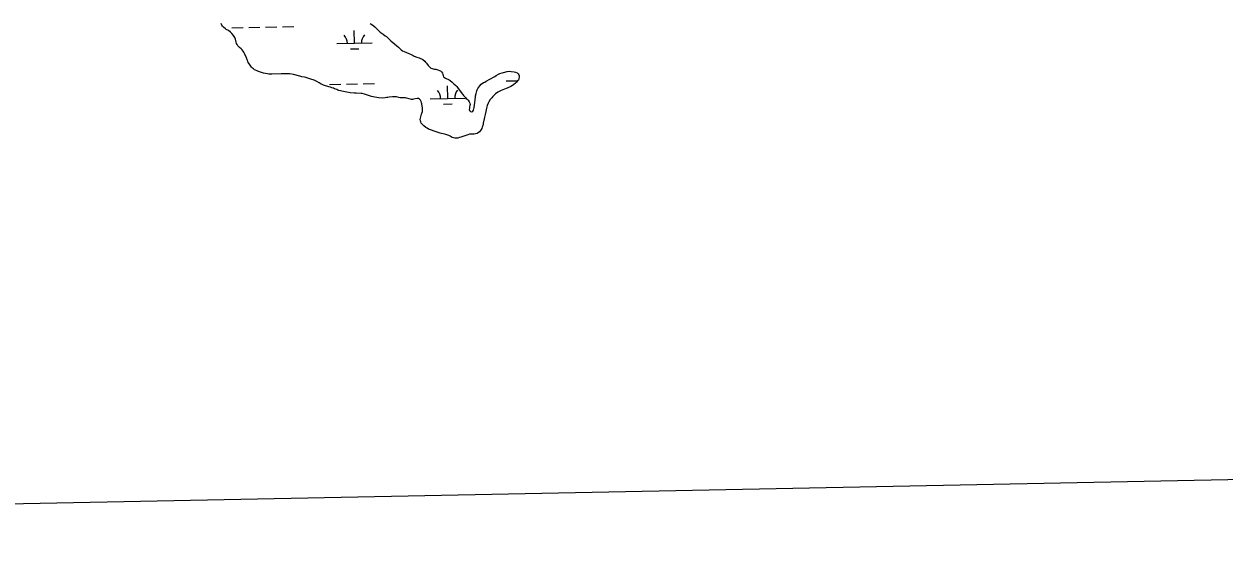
# Model space of a CAD drawing. Extents: x 3989314 to 4027622, y 243956 to 270014.
# Drawn here: x 3999744 to 4003151, y 249396 to 250880 of the extents above; entities that cross this region are included whole.
import ezdxf

# ---------------------------------------------------------------- set-up
doc = ezdxf.new("R2010")
doc.units = 0
for name, color, linetype in [('V-GRID-FRAM', 7, 'Continuous'), ('V-RIVR-EDGE', 7, 'Continuous'), ('V-WETL-SWMP', 7, 'Continuous')]:
    doc.layers.add(name, color=color, linetype=linetype)

msp = doc.modelspace()

# ---------------------------------------------------------------- linework, layer by layer
at = {"layer": 'V-GRID-FRAM'}
msp.add_lwpolyline([(3993261.4, 267575.2), (4025156.8, 268210.8), (4025527.1, 250031.9), (3993615.7, 249396), (3993261.4, 267575.2)], dxfattribs=at)
at = {"layer": 'V-RIVR-EDGE'}
for points in [[(4000847.3, 250666.2), (4000844.2, 250666.1), (4000837.3, 250667.6), (4000830.2, 250669.4), (4000827.3, 250670.5), (4000823.9, 250671.1), (4000812, 250670.9), (4000808, 250672), (4000801.3, 250673.2), (4000797.3, 250673.5), (4000794.2, 250673.9), (4000790.4, 250673.9), (4000781, 250672.8), (4000777, 250671.9), (4000773.1, 250671.6), (4000769.6, 250671), (4000761.5, 250670.1), (4000751.5, 250670.7), (4000740.4, 250672.6), (4000730.7, 250674.8), (4000710.6, 250681.1), (4000704.2, 250682.5), (4000701, 250683), (4000687.6, 250683.9), (4000682.5, 250683.8), (4000670.3, 250684.9), (4000650.9, 250688.6), (4000638.3, 250691.8), (4000635.2, 250692.7), (4000632, 250693.9), (4000625.7, 250696.2), (4000622.6, 250697.8), (4000618.5, 250699.1), (4000614.8, 250700.5), (4000610, 250702.1), (4000594.4, 250706.7), (4000590.5, 250708.2), (4000587.6, 250709.6), (4000584.9, 250711.4), (4000581.8, 250713.1), (4000575.9, 250717.1), (4000567.6, 250721.1), (4000558.9, 250724.1), (4000544.3, 250728.5), (4000540.1, 250729.1), (4000532.8, 250730.6), (4000529.8, 250731.3), (4000526.9, 250731.9), (4000509.3, 250736.5), (4000499.1, 250738.6), (4000490.9, 250739.1), (4000482.7, 250739.1), (4000474.5, 250738.7), (4000447.8, 250737.9), (4000443.8, 250738), (4000439.3, 250738.2), (4000435.9, 250738.6), (4000424.4, 250741), (4000413, 250744.2), (4000409.9, 250745.3), (4000405.8, 250747), (4000401.8, 250748.9), (4000398.7, 250750.6), (4000395.5, 250752.8), (4000392.8, 250755.1), (4000390.3, 250757.9), (4000384, 250765.8), (4000381, 250771.4), (4000379.3, 250774.9), (4000378.2, 250778.1), (4000375.5, 250784.5), (4000370.2, 250796.1), (4000368.2, 250800), (4000366.3, 250803.2), (4000363.4, 250806.7), (4000360.4, 250810), (4000356.4, 250813.5), (4000351.6, 250818.6), (4000349.5, 250821.6), (4000347.9, 250824.4), (4000346.3, 250828.5), (4000344.2, 250837), (4000342.6, 250841.8), (4000338.9, 250847.8), (4000333.9, 250853.6), (4000330.6, 250856.8), (4000324.6, 250861.4), (4000318.5, 250864.5), (4000316, 250866.3), (4000310.2, 250871.6), (4000307.7, 250874.5), (4000305.8, 250877.3), (4000303.6, 250881.3)], [(4000727, 250881.6), (4000734.2, 250876.9), (4000740, 250872.1), (4000752.4, 250860.3), (4000755.7, 250857.5), (4000764, 250850.9), (4000769.9, 250846.8), (4000773, 250844.5), (4000786, 250832.7), (4000796.2, 250823.9), (4000802.5, 250817.9), (4000807.1, 250814), (4000812, 250809.3), (4000815.2, 250806.5), (4000819, 250803.9), (4000823.3, 250802), (4000837.1, 250796.7), (4000841.2, 250794.9), (4000849, 250790.7), (4000851.6, 250789.2), (4000859.3, 250786.3), (4000866.4, 250784.1), (4000870.2, 250782.6), (4000873, 250781.3), (4000876.4, 250779.1), (4000881.9, 250774.6), (4000884.4, 250771.9), (4000886.5, 250769.4), (4000892, 250762.2), (4000894.2, 250759.4), (4000896.4, 250757.4), (4000899.4, 250755), (4000902.8, 250753.6), (4000906, 250752.8), (4000910, 250752.3), (4000913.2, 250751.6), (4000916.6, 250750.8), (4000919.5, 250749.9), (4000923.4, 250748.4), (4000926.2, 250747), (4000929.1, 250744.5), (4000932, 250740.9), (4000933.6, 250736.9), (4000934.4, 250733.7), (4000935.4, 250730.7), (4000937.5, 250728.5), (4000941.2, 250726.4), (4000951.3, 250721.5), (4000954.3, 250719.7), (4000959.7, 250715.3), (4000964.8, 250710.6), (4000969.9, 250705.7), (4000972.5, 250702.8), (4000976.3, 250697.5), (4000989.3, 250681), (4000992.3, 250677.6), (4000995.1, 250674.8), (4000997.2, 250671.9), (4000999.9, 250668.8), (4001002.4, 250666.6), (4001005.3, 250663.6), (4001008.4, 250659.1), (4001009.6, 250655.9), (4001010.5, 250652), (4001010.1, 250648.9), (4001009.2, 250645.2), (4001008.6, 250641.7), (4001008.3, 250637.5), (4001009.2, 250634.3), (4001011.5, 250632.2), (4001015.5, 250631.4), (4001018.3, 250632.4), (4001020, 250635.5), (4001021.9, 250643.6), (4001023.8, 250657.5), (4001025, 250664.9), (4001025.7, 250673.1), (4001026.1, 250676.2), (4001027.4, 250683), (4001029.5, 250690.5), (4001031.1, 250693.8), (4001032.7, 250697), (4001035.1, 250700.9), (4001038, 250704.7), (4001042.5, 250709.6), (4001048.2, 250713.9), (4001052.1, 250715.2)], [(4001052.1, 250715.2), (4001055.8, 250717.6), (4001066.8, 250723.7), (4001081, 250731.2), (4001084.8, 250733.6), (4001091.6, 250737.5), (4001095.3, 250739.5), (4001101.8, 250742), (4001105, 250742.9), (4001115.8, 250745.4), (4001123.6, 250746.1), (4001127, 250745.8), (4001135.3, 250744.6), (4001139.9, 250743.3), (4001143.9, 250741.6), (4001147.3, 250738.9), (4001148.8, 250736.3), (4001149.9, 250733), (4001150.3, 250729.8), (4001149.3, 250724.8), (4001147.6, 250721.2), (4001145.6, 250718.7), (4001142.5, 250715.1), (4001139.6, 250712.3), (4001134.8, 250708.4), (4001131.4, 250706), (4001126.4, 250703.1), (4001115.5, 250698.5), (4001112.6, 250697.5), (4001098.6, 250691.8), (4001089.7, 250686.9), (4001082.7, 250681.6), (4001077.4, 250676.8), (4001074.8, 250674.2), (4001072, 250671), (4001069.4, 250668), (4001067.6, 250665.5), (4001063.6, 250659.2), (4001061.9, 250655.5), (4001059.4, 250648.6), (4001057.3, 250641.7), (4001054.9, 250631.8), (4001053.3, 250623.3), (4001051.6, 250615.6), (4001050.9, 250611.2), (4001048.1, 250598.6), (4001047.3, 250595.2), (4001045.1, 250587.2), (4001043.6, 250583.2), (4001042.1, 250580.5), (4001040.2, 250577.6), (4001037.4, 250574.2), (4001033.6, 250570.9), (4001030.3, 250569.5), (4001025.6, 250568.3), (4001022.3, 250567.7), (4001017.9, 250567.6), (4001014.2, 250567.7), (4001009, 250567.1), (4001004.3, 250565.8), (4001001.2, 250564.8), (4000992.9, 250562.1), (4000984.5, 250558.9), (4000980.5, 250557.8), (4000975.9, 250556.6), (4000971.6, 250555.9), (4000967, 250556.2), (4000963.4, 250557), (4000960.1, 250558.3), (4000957.1, 250559.9), (4000954.3, 250561.8), (4000950.3, 250563.5), (4000941.5, 250566.4), (4000938, 250567.2), (4000925.6, 250570.7), (4000908.6, 250576), (4000900.8, 250578.8), (4000892.6, 250582.1), (4000888.3, 250584.4), (4000885, 250586.6), (4000878.9, 250591.4), (4000874.3, 250595.6), (4000872, 250598.9), (4000870.6, 250602.4), (4000869.7, 250605.3), (4000869.2, 250609.1), (4000869.9, 250613.3), (4000870.7, 250616.4), (4000873, 250624), (4000875.3, 250632.3), (4000875.7, 250637.3), (4000875.5, 250641.1), (4000873.6, 250653.9), (4000873, 250656.9), (4000872.1, 250660), (4000870.2, 250663.6), (4000867.4, 250666.7), (4000864.3, 250668.8), (4000860.3, 250669), (4000850.4, 250666.7), (4000847.3, 250666.2)]]:
    msp.add_lwpolyline(points, dxfattribs=at)
at = {"layer": 'V-WETL-SWMP'}
for p, q in [((4000334.1, 250869.2), (4000366.1, 250869.9)), ((4000382.1, 250870.2), (4000414.1, 250870.8)), ((4000430.1, 250871.1), (4000462.1, 250871.8)), ((4000478.1, 250872.1), (4000510.1, 250872.7)), ((4000682.4, 250825.4), (4000681.6, 250861.4)), ((4000632.4, 250824.4), (4000732.3, 250826.4)), ((4000670.7, 250809.7), (4000694.7, 250810.2)), ((4000611.3, 250708.5), (4000643.3, 250709.2)), ((4000659.3, 250709.5), (4000691.2, 250710.1)), ((4000707.2, 250710.5), (4000739.2, 250711.1)), ((4000947, 250668.8), (4000946.2, 250704.8)), ((4001113.1, 250718.5), (4001145.1, 250719.2)), ((4000897, 250667.8), (4000997, 250669.8)), ((4000935.3, 250653.1), (4000959.3, 250653.6))]:
    msp.add_line(p, q, dxfattribs=at)
for points in [[(4000347.9, 250824.4), (4000346.3, 250828.5), (4000344.2, 250837), (4000342.6, 250841.8), (4000338.9, 250847.8), (4000333.9, 250853.6), (4000330.6, 250856.8), (4000324.6, 250861.4), (4000318.5, 250864.5), (4000316, 250866.3), (4000310.2, 250871.6), (4000307.7, 250874.5), (4000305.8, 250877.3), (4000303.6, 250881.3)], [(4000727, 250881.6), (4000734.2, 250876.9), (4000740, 250872.1), (4000752.4, 250860.3), (4000755.7, 250857.5), (4000764, 250850.9), (4000769.9, 250846.8), (4000773, 250844.5), (4000786, 250832.7), (4000796.2, 250823.9), (4000802.5, 250817.9), (4000807.1, 250814), (4000812, 250809.3), (4000815.2, 250806.5), (4000819, 250803.9), (4000823.2, 250802), (4000837.1, 250796.7), (4000841.2, 250794.9), (4000849, 250790.7), (4000851.6, 250789.2), (4000859.3, 250786.3), (4000866.4, 250784.1), (4000870.2, 250782.6), (4000873, 250781.3), (4000876.4, 250779.1), (4000881.9, 250774.6), (4000884.4, 250771.9), (4000886.5, 250769.4), (4000892, 250762.2), (4000894.2, 250759.4), (4000896.4, 250757.4), (4000899.4, 250755), (4000902.8, 250753.6), (4000906, 250752.8), (4000910, 250752.3), (4000913.2, 250751.6), (4000916.6, 250750.8), (4000919.5, 250749.9), (4000923.4, 250748.4), (4000926.2, 250747), (4000929.1, 250744.5), (4000932, 250740.9), (4000933.6, 250736.9), (4000934.4, 250733.7), (4000935.4, 250730.7), (4000937.5, 250728.5), (4000941.2, 250726.4), (4000951.3, 250721.5), (4000954.3, 250719.7), (4000959.7, 250715.3), (4000964.8, 250710.6), (4000969.9, 250705.7), (4000972.5, 250702.8), (4000976.3, 250697.5), (4000989.3, 250681), (4000992.3, 250677.6), (4000995.1, 250674.8), (4000997.2, 250671.9), (4000999.9, 250668.8), (4001002.4, 250666.6), (4001005.3, 250663.6), (4001008.4, 250659.1), (4001009.6, 250655.9), (4001010.5, 250652), (4001010.1, 250648.9), (4001009.2, 250645.2)], [(4000885, 250586.6), (4000878.9, 250591.4), (4000874.3, 250595.6), (4000872, 250598.9), (4000870.6, 250602.4), (4000869.7, 250605.3), (4000869.2, 250609.1), (4000869.9, 250613.3), (4000870.7, 250616.4), (4000873, 250624), (4000875.3, 250632.3), (4000875.7, 250637.3), (4000875.5, 250641.1), (4000873.6, 250653.9), (4000873, 250656.9), (4000872.1, 250660), (4000870.2, 250663.6), (4000867.4, 250666.7), (4000864.3, 250668.8), (4000860.3, 250669), (4000850.4, 250666.7), (4000847.3, 250666.2), (4000844.2, 250666.1), (4000837.3, 250667.6), (4000830.2, 250669.4), (4000827.3, 250670.5), (4000823.9, 250671.1), (4000812, 250670.9), (4000808, 250672), (4000801.3, 250673.2), (4000797.3, 250673.5), (4000794.2, 250673.9), (4000790.4, 250673.9), (4000781, 250672.8), (4000777, 250671.9), (4000773.1, 250671.6), (4000769.6, 250671), (4000761.5, 250670.1), (4000751.5, 250670.7), (4000740.4, 250672.6), (4000730.7, 250674.8), (4000710.6, 250681.1), (4000704.2, 250682.5), (4000701, 250683), (4000687.6, 250683.9), (4000682.5, 250683.8), (4000670.3, 250684.9), (4000650.9, 250688.6), (4000638.3, 250691.8), (4000635.2, 250692.7), (4000632, 250693.9), (4000625.7, 250696.2), (4000622.6, 250697.8), (4000618.5, 250699.1), (4000614.8, 250700.5), (4000610, 250702.1), (4000594.4, 250706.7), (4000590.5, 250708.2), (4000587.6, 250709.6), (4000584.9, 250711.4), (4000581.8, 250713.1), (4000575.9, 250717.1), (4000567.6, 250721.1), (4000558.9, 250724.1), (4000544.3, 250728.5), (4000540.1, 250729.1), (4000532.8, 250730.5), (4000529.8, 250731.3), (4000526.9, 250731.9), (4000509.3, 250736.5), (4000499.1, 250738.6), (4000490.9, 250739.1), (4000482.7, 250739.1), (4000474.5, 250738.7), (4000447.8, 250737.9), (4000443.8, 250738), (4000439.3, 250738.2), (4000435.9, 250738.6), (4000424.4, 250741), (4000413, 250744.2), (4000409.9, 250745.3), (4000405.8, 250747), (4000401.8, 250748.9), (4000398.7, 250750.6), (4000395.5, 250752.8), (4000392.8, 250755.1), (4000390.3, 250757.9), (4000384, 250765.8), (4000381, 250771.4), (4000379.3, 250774.9), (4000378.2, 250778.1), (4000375.5, 250784.5), (4000370.2, 250796.1), (4000368.2, 250800), (4000366.3, 250803.2), (4000363.4, 250806.7), (4000360.4, 250810), (4000356.4, 250813.5), (4000351.6, 250818.6), (4000349.5, 250821.6), (4000347.9, 250824.4)], [(4001009.2, 250645.2), (4001008.6, 250641.7), (4001008.3, 250637.5), (4001009.2, 250634.3), (4001011.5, 250632.2), (4001015.5, 250631.4), (4001018.3, 250632.4), (4001020, 250635.5), (4001021.9, 250643.6), (4001023.8, 250657.5), (4001025, 250664.9), (4001025.7, 250673.1), (4001026.1, 250676.2), (4001027.4, 250683), (4001029.5, 250690.5), (4001031.1, 250693.8), (4001032.7, 250697), (4001035.1, 250700.9), (4001038, 250704.7), (4001042.5, 250709.6), (4001048.2, 250713.9), (4001052.1, 250715.2), (4001055.8, 250717.6), (4001066.8, 250723.7), (4001081, 250731.2), (4001084.8, 250733.6), (4001091.6, 250737.5), (4001095.3, 250739.5), (4001101.8, 250742), (4001105, 250742.9), (4001115.8, 250745.4), (4001123.6, 250746.1), (4001127, 250745.8), (4001135.3, 250744.6), (4001139.9, 250743.3), (4001143.9, 250741.6), (4001147.3, 250738.9), (4001148.8, 250736.3), (4001149.9, 250733), (4001150.3, 250729.8), (4001149.3, 250724.8), (4001147.6, 250721.2), (4001145.6, 250718.7), (4001142.5, 250715.1), (4001139.6, 250712.3), (4001134.8, 250708.4), (4001131.4, 250706), (4001126.4, 250703.1), (4001115.5, 250698.5), (4001112.6, 250697.5), (4001098.6, 250691.8), (4001089.7, 250686.9), (4001082.7, 250681.6), (4001077.4, 250676.8), (4001074.8, 250674.2), (4001072, 250671), (4001069.4, 250668), (4001067.6, 250665.5), (4001063.6, 250659.2), (4001061.9, 250655.5), (4001059.4, 250648.6), (4001057.3, 250641.7), (4001054.9, 250631.8), (4001053.3, 250623.3), (4001051.6, 250615.6), (4001050.9, 250611.2), (4001048.1, 250598.6), (4001047.3, 250595.2), (4001045.1, 250587.2), (4001043.6, 250583.2), (4001042.1, 250580.5), (4001040.2, 250577.6), (4001037.4, 250574.2), (4001033.6, 250570.9), (4001030.3, 250569.5), (4001025.6, 250568.3), (4001022.3, 250567.7), (4001017.9, 250567.6), (4001014.2, 250567.7), (4001009, 250567.1), (4001004.3, 250565.8), (4001001.2, 250564.8), (4000992.9, 250562.1), (4000984.5, 250558.9), (4000980.5, 250557.8), (4000975.9, 250556.6), (4000971.6, 250555.9), (4000967, 250556.2), (4000963.4, 250557), (4000960.1, 250558.3), (4000957.1, 250559.9), (4000954.3, 250561.8), (4000950.3, 250563.5), (4000941.5, 250566.4), (4000938, 250567.2), (4000925.6, 250570.7), (4000908.6, 250576), (4000900.8, 250578.8), (4000892.6, 250582.1), (4000888.3, 250584.4), (4000885, 250586.6)]]:
    msp.add_lwpolyline(points, dxfattribs=at)
for centre, start, end in [((4000627.1, 250824.8), 0.3699, 41.9135), ((4000737.6, 250827), 140.3699, 181.9135), ((4000891.7, 250668.2), 0.3699, 41.9135), ((4001002.2, 250670.4), 140.3699, 181.9135)]:
    msp.add_arc(centre, 35.2, start, end, dxfattribs=at)

doc.saveas('drawing.dxf')
